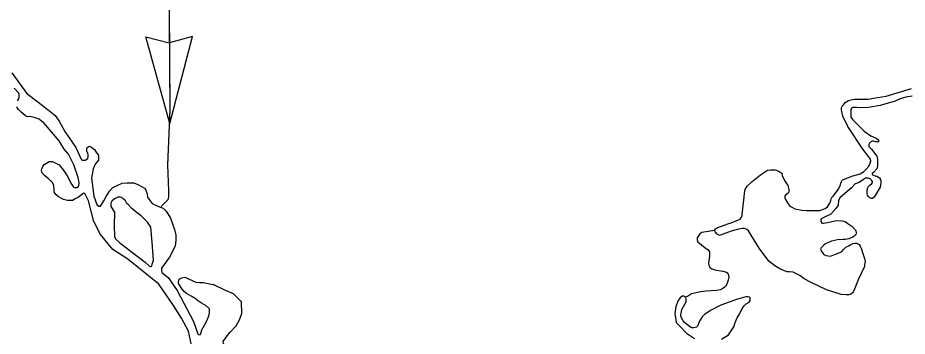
# Model space of a CAD drawing. Extents: x 1084508 to 1142749, y 1057638 to 1093403.
# Drawn here: x 1126071 to 1127137, y 1065501 to 1065883 of the extents above; entities that cross this region are included whole.
import ezdxf

# ---------------------------------------------------------------- set-up
doc = ezdxf.new("R2010")
doc.units = 0
doc.layers.add('Level 35', color=7, linetype='Continuous')
doc.layers.add('Level 43', color=7, linetype='Continuous')

msp = doc.modelspace()

# ---------------------------------------------------------------- linework, layer by layer
at = {"layer": 'Level 35'}
for points in [[(1126064, 1065816.8), (1126082.2, 1065792), (1126095.1, 1065781.9), (1126108, 1065772.1), (1126116.1, 1065765.8), (1126120.6, 1065758.8), (1126127.6, 1065746.6), (1126140.9, 1065727.3), (1126147.5, 1065712.3), (1126149.3, 1065712), (1126152.1, 1065712), (1126155.2, 1065714), (1126155.6, 1065716.1), (1126155.6, 1065718.2), (1126155.2, 1065720.7), (1126153.8, 1065722.1), (1126153.8, 1065724.2), (1126153.8, 1065725.9), (1126154.5, 1065727.3), (1126156.3, 1065728.4), (1126157.7, 1065728.7), (1126159.8, 1065727.3), (1126163.2, 1065724.9), (1126165.7, 1065721), (1126167.8, 1065717.9), (1126168.1, 1065715.1), (1126167.8, 1065712), (1126163.9, 1065707.1), (1126161.5, 1065701.5), (1126159.4, 1065690.6), (1126162.5, 1065669), (1126166, 1065658.8), (1126168.5, 1065657.1), (1126170.2, 1065657.1), (1126172, 1065659.2), (1126174.4, 1065663.4), (1126176.9, 1065668.6), (1126181.1, 1065674.9)], [(1126070.7, 1065783.3), (1126072.4, 1065785.4), (1126072.7, 1065787.8), (1126072.7, 1065790.3), (1126072.4, 1065792.4), (1126066.8, 1065798.3)], [(1127092.8, 1065708.3), (1127093.3, 1065711.3), (1127093, 1065713.3), (1127090.7, 1065716.5), (1127083.9, 1065725.2), (1127066, 1065752.4), (1127060.1, 1065764.7), (1127058.7, 1065770.5), (1127058.4, 1065772), (1127058.5, 1065774.4), (1127058.9, 1065776.1), (1127059.3, 1065777), (1127060.7, 1065778.5), (1127061.8, 1065779.9), (1127062.8, 1065781.1), (1127064.8, 1065782.3), (1127066.6, 1065783.7), (1127071.3, 1065784.7), (1127074.1, 1065785), (1127080, 1065785), (1127085, 1065785), (1127090.4, 1065785.2), (1127101.6, 1065787), (1127111.8, 1065788.8), (1127142, 1065797.9)], [(1127142.9, 1065788.6), (1127135.6, 1065787.4), (1127128.5, 1065785.6), (1127122.8, 1065782.9)], [(1127122.8, 1065782.9), (1127104.6, 1065777.6), (1127090.7, 1065775.1), (1127081.5, 1065774.9), (1127076.7, 1065775.3), (1127074, 1065775.3), (1127071.9, 1065775.1), (1127070.4, 1065774.6), (1127069.4, 1065772.6), (1127069.4, 1065770.5), (1127069.4, 1065766.2), (1127069.4, 1065763.7), (1127071.9, 1065760.3), (1127085.6, 1065747), (1127093.6, 1065741.1), (1127099.8, 1065738.6), (1127102.7, 1065736.5), (1127102.7, 1065734.9), (1127103, 1065734.2), (1127102.1, 1065734), (1127100.7, 1065734), (1127099.1, 1065734.2), (1127097, 1065734.7), (1127095.2, 1065734.7), (1127093.4, 1065734), (1127091.8, 1065732.6), (1127091.1, 1065731), (1127091.1, 1065728.5), (1127094.3, 1065725.1), (1127100.5, 1065716.9), (1127101.6, 1065713), (1127101.6, 1065710.3), (1127101.6, 1065705.3), (1127100.5, 1065701.8), (1127097, 1065697.7), (1127095.2, 1065696.1), (1127095.2, 1065695), (1127095.7, 1065694.3), (1127097.3, 1065693.6), (1127098.6, 1065693.4), (1127099.8, 1065692.9), (1127100.7, 1065692.9), (1127103.9, 1065690.9), (1127105, 1065688.8), (1127105.3, 1065687), (1127105.5, 1065684.7), (1127104.8, 1065679.7), (1127097.5, 1065667.8), (1127095.4, 1065666.2), (1127093.8, 1065666.2), (1127092.3, 1065667.1), (1127091.1, 1065668.3)], [(1126102.4, 1065756.7), (1126099.7, 1065758.8), (1126096.9, 1065761.2), (1126090.9, 1065763.3), (1126086, 1065764.4), (1126082.5, 1065764), (1126080.1, 1065765.8), (1126075.2, 1065769.6), (1126072.1, 1065772.8), (1126070, 1065775.9)], [(1126280.7, 1065484.7), (1126275.8, 1065507.1), (1126267.4, 1065522.5), (1126257.6, 1065537.9), (1126240.1, 1065563.4), (1126203.1, 1065593.5), (1126184.9, 1065605), (1126170.2, 1065622.8), (1126162.5, 1065638.5), (1126155.9, 1065663.4), (1126152.1, 1065671.4), (1126150.3, 1065672.5), (1126148.9, 1065671.4), (1126144, 1065667.9), (1126139.8, 1065665.8), (1126136.7, 1065663.7), (1126130.8, 1065663.7), (1126125.9, 1065665.1), (1126119.9, 1065668.3), (1126117.1, 1065670.7), (1126114.7, 1065673.5), (1126114.7, 1065676.6), (1126114.3, 1065681.9), (1126112.2, 1065685.7), (1126107.7, 1065689.9), (1126103.1, 1065693.8), (1126100, 1065697.3), (1126099.7, 1065700.4), (1126101.1, 1065704.3), (1126102.8, 1065706.7), (1126106.6, 1065709.2), (1126108.7, 1065710.6), (1126112.6, 1065710.6), (1126120.6, 1065706.4), (1126125.5, 1065700.4), (1126131.1, 1065692), (1126134.9, 1065684.3), (1126137, 1065680.8), (1126138.1, 1065679.8), (1126139.1, 1065679.4), (1126141.9, 1065679.4), (1126144.4, 1065681.2), (1126144.7, 1065684.7), (1126143.7, 1065691.3), (1126138.4, 1065706.4), (1126132.1, 1065719.3), (1126126.9, 1065725.2), (1126120.6, 1065735.4), (1126102.4, 1065756.7)], [(1126945.2, 1065680.9), (1126951.1, 1065686.5), (1126961.1, 1065694.3), (1126969.7, 1065699.9), (1126973.3, 1065700.6), (1126975.6, 1065700.6), (1126979, 1065700.4), (1126983.3, 1065699), (1126987, 1065696.3), (1126987.4, 1065693.4), (1126990.6, 1065686.6), (1126993.8, 1065681.6), (1126994.9, 1065678.4), (1126995.1, 1065676.6), (1126995.1, 1065674.1), (1126994.2, 1065672.5), (1126991, 1065670.2), (1126990.4, 1065668.8), (1126990.3, 1065667), (1126991.3, 1065664.8), (1126993.5, 1065661.1), (1126996.5, 1065657.1), (1126999.4, 1065655.2), (1127002.4, 1065653.9), (1127010.8, 1065652.3), (1127016.7, 1065651.8), (1127029, 1065651.8), (1127032.4, 1065651.8), (1127036.7, 1065653.2), (1127038.9, 1065654.1), (1127041.7, 1065656.1), (1127043.1, 1065658.4), (1127044.4, 1065660.5), (1127045.5, 1065663.6), (1127046.4, 1065666.8), (1127048.5, 1065668.9), (1127050.8, 1065672.2), (1127054.8, 1065677.3), (1127056.9, 1065681.6), (1127057.6, 1065684.3), (1127058.3, 1065686.5), (1127058.9, 1065687.4), (1127059.8, 1065688.4), (1127061.9, 1065689.3), (1127066.5, 1065691.1), (1127071.9, 1065693.1), (1127080.5, 1065695.8), (1127084.8, 1065697.9), (1127087.8, 1065701.1), (1127091, 1065705), (1127092.8, 1065708.3)], [(1126181.1, 1065674.9), (1126184.9, 1065679.1), (1126190.9, 1065681.9), (1126196.4, 1065684.3), (1126202.4, 1065685), (1126210.1, 1065684.7), (1126215, 1065682.9), (1126219.5, 1065680.5), (1126224, 1065678), (1126226.1, 1065671.8), (1126226.5, 1065667.6), (1126228.6, 1065664.8), (1126232.4, 1065660.2), (1126239.1, 1065657.1), (1126245.4, 1065654.6), (1126248.9, 1065650.8), (1126254.1, 1065642.4), (1126259, 1065629.1), (1126260.7, 1065622.1), (1126260.4, 1065616.2), (1126259.7, 1065608.8), (1126253, 1065595.9), (1126243.5, 1065582.5), (1126243.3, 1065579.7), (1126244, 1065577.5), (1126251.3, 1065571.4), (1126262.1, 1065555.7), (1126281.7, 1065518.6), (1126286.9, 1065504), (1126288.3, 1065502.6), (1126290.1, 1065502.9), (1126291.8, 1065508.5), (1126296.4, 1065516.9), (1126298.5, 1065521.4), (1126300.2, 1065525.3), (1126300.9, 1065529.1), (1126300.9, 1065531.2), (1126300.9, 1065533.7), (1126297.1, 1065537.5), (1126291.5, 1065540.7), (1126286.6, 1065543.8), (1126283.8, 1065546.3), (1126278.9, 1065549.1), (1126273.3, 1065552.2), (1126270.5, 1065554.6), (1126268.1, 1065557.4), (1126263.9, 1065564.1), (1126263.9, 1065566.5), (1126264.6, 1065569.3), (1126267.7, 1065571.1), (1126271.2, 1065571.8), (1126275.8, 1065569.7)], [(1127083.6, 1065601.3), (1127085.7, 1065594.2), (1127086.5, 1065590.7), (1127086, 1065586.6), (1127085.7, 1065584.4), (1127078.3, 1065568.5), (1127073, 1065555.6), (1127071.5, 1065552.8), (1127069.6, 1065551.5), (1127067.1, 1065550.8), (1127063.7, 1065550.6), (1127058.1, 1065551.2), (1127040.5, 1065556.7), (1127021.9, 1065565.5), (1127013.7, 1065569.6), (1127008.5, 1065573.7), (1127000.4, 1065577.6), (1126995.8, 1065578.3), (1126993.3, 1065578.3), (1126989.9, 1065579.4), (1126984.5, 1065581.7), (1126978.5, 1065585.3), (1126971.1, 1065591), (1126959.5, 1065606.4), (1126946.7, 1065627.5), (1126944.9, 1065628.9), (1126942.2, 1065630), (1126939.7, 1065630.2), (1126934.7, 1065629.4), (1126926.1, 1065626.8), (1126912, 1065621.9), (1126909.5, 1065623.4), (1126907, 1065626), (1126906.3, 1065627.7), (1126907.2, 1065629.6), (1126909.7, 1065631.2), (1126914.5, 1065633), (1126922, 1065635.7), (1126926.1, 1065637.1), (1126934.7, 1065640.5), (1126936.7, 1065641.4), (1126937.7, 1065642.7), (1126938.3, 1065643.7), (1126939.2, 1065645.4), (1126939.3, 1065647), (1126941.8, 1065667.7), (1126942, 1065672.5), (1126942.9, 1065677), (1126945.2, 1065680.9)], [(1127091.1, 1065668.3), (1127089.3, 1065670.3), (1127089.1, 1065671.9), (1127089.1, 1065675.4), (1127089.5, 1065677.9), (1127090.4, 1065679.9), (1127092.3, 1065682), (1127094.5, 1065684), (1127095.4, 1065685.2), (1127095.4, 1065686.5), (1127094.1, 1065688.1), (1127092.7, 1065689.5), (1127090.4, 1065690.6), (1127087, 1065690.6), (1127084.7, 1065689), (1127079.5, 1065685.4), (1127074.7, 1065683.6), (1127070.1, 1065679), (1127056.7, 1065667.4), (1127054.8, 1065663.9), (1127054.4, 1065658), (1127051.6, 1065654.1), (1127045.7, 1065647.5), (1127038.6, 1065644.3), (1127035.7, 1065642.7), (1127034.1, 1065641.8), (1127033.6, 1065640.7), (1127033.6, 1065639.3), (1127034.3, 1065637), (1127035.4, 1065636.6), (1127036.6, 1065636.6), (1127041.4, 1065637.5), (1127050.5, 1065639.3), (1127057.6, 1065639.7), (1127062.6, 1065638.6), (1127065.8, 1065636.3), (1127070.6, 1065632.9), (1127075.6, 1065627.9), (1127075.8, 1065624.7), (1127075.6, 1065623.1), (1127073.8, 1065621.5), (1127071.9, 1065619.9), (1127067.2, 1065617.6), (1127062.9, 1065616.9), (1127060.1, 1065616.9), (1127053.7, 1065616.5), (1127046.2, 1065615.1), (1127039.1, 1065611.9), (1127037, 1065610.3), (1127034.1, 1065606.9), (1127033.2, 1065605.2), (1127033.8, 1065603.2), (1127035.8, 1065600.7), (1127037.3, 1065598.9), (1127039.4, 1065597.6)], [(1126906.3, 1065627.7), (1126890.9, 1065625.5), (1126888.7, 1065623.9), (1126887.1, 1065621.5), (1126885.5, 1065618.8), (1126885.3, 1065616.4), (1126886, 1065614.2), (1126895.1, 1065607), (1126898, 1065604.8), (1126900, 1065602.2), (1126900, 1065600.4), (1126900, 1065597.3), (1126899.3, 1065591.5), (1126899.1, 1065588.2), (1126899.3, 1065586.4), (1126900.6, 1065583.5), (1126902.9, 1065581.9), (1126906.4, 1065580.4), (1126916, 1065579.1), (1126920.4, 1065577.9), (1126922, 1065576.6), (1126922.6, 1065575.3), (1126923.3, 1065571.7), (1126922.4, 1065568.2), (1126920.9, 1065563.5), (1126919.1, 1065560.8), (1126916.2, 1065558.2), (1126913.1, 1065556.8), (1126908.6, 1065555.7), (1126896, 1065555.1), (1126889.8, 1065554.4), (1126884, 1065553.1), (1126878.4, 1065551.7), (1126874.9, 1065549.3), (1126870.4, 1065547.3)], [(1127039.4, 1065597.6), (1127045.1, 1065597.1), (1127051.3, 1065599.2), (1127053.4, 1065600.3), (1127058.9, 1065602.7), (1127060.9, 1065604.8), (1127063.4, 1065607.6), (1127066.9, 1065609.3), (1127068.7, 1065610.6), (1127071.7, 1065612.2), (1127074.7, 1065612.4), (1127076.5, 1065612.4), (1127078, 1065611.9), (1127079.4, 1065611.1), (1127080.8, 1065608.8), (1127081.8, 1065606.6), (1127082.6, 1065604.2), (1127083.6, 1065601.3)], [(1126275.8, 1065569.7), (1126280, 1065567.6), (1126284.5, 1065565.8), (1126289, 1065565.5), (1126293.2, 1065565.5), (1126305.2, 1065563.1)], [(1126345, 1065487.5), (1126342, 1065489.2), (1126337.7, 1065489.5), (1126333.5, 1065488.5), (1126329, 1065487), (1126326.2, 1065487), (1126321.2, 1065487.5), (1126318.9, 1065490.2), (1126317.7, 1065492.2), (1126317.4, 1065494.8), (1126321, 1065500), (1126325.2, 1065505.5), (1126332.7, 1065513.5), (1126337, 1065520.8), (1126339.5, 1065528.1), (1126339.2, 1065542.1), (1126329.7, 1065551.9), (1126319.4, 1065556.4), (1126305.2, 1065563.1)], [(1126865.8, 1065526.7), (1126867.1, 1065533.2), (1126870.4, 1065539.5), (1126872.1, 1065542.3), (1126872.1, 1065543.6), (1126872.1, 1065545.8), (1126871.8, 1065547.5), (1126871, 1065548), (1126869.9, 1065549.1), (1126868, 1065549.1), (1126867.4, 1065549.1), (1126864.9, 1065547.2), (1126862.5, 1065543.9), (1126859.7, 1065536.5), (1126858.6, 1065528), (1126859.7, 1065521.2), (1126860, 1065517.6), (1126864.9, 1065512.7), (1126872.6, 1065504.5), (1126882.2, 1065498.2)], [(1126914.3, 1065497.5), (1126922.8, 1065502.5), (1126929.1, 1065512.3), (1126931, 1065517.3), (1126933.4, 1065522.9), (1126936.6, 1065528.2), (1126939.4, 1065534.2), (1126941.6, 1065537.3), (1126944.1, 1065539.8), (1126947.6, 1065541.7), (1126948.8, 1065543.9), (1126948.8, 1065545.5), (1126948.8, 1065547.1), (1126947.6, 1065548), (1126946, 1065548.3), (1126943.8, 1065548.3), (1126938.2, 1065546.7), (1126932.5, 1065544.9), (1126913.7, 1065538.3), (1126901.5, 1065531.7), (1126898.7, 1065529.8), (1126894.6, 1065527.3)], [(1126894.6, 1065527.3), (1126891.5, 1065524.2), (1126888.9, 1065520.4), (1126887.4, 1065517.3), (1126886, 1065513.6), (1126884.4, 1065512), (1126881.5, 1065511), (1126879.9, 1065510.9), (1126878.9, 1065510.9), (1126877.7, 1065511.6), (1126875.2, 1065513.5), (1126872.7, 1065515.4), (1126870.1, 1065517.6), (1126868.6, 1065519.5), (1126866.7, 1065522.9), (1126865.8, 1065525.4), (1126865.8, 1065526.7)]]:
    msp.add_lwpolyline(points, dxfattribs=at)
msp.add_lwpolyline([(1126233.8, 1065592.1), (1126232.4, 1065613.7), (1126230.7, 1065631.9), (1126226.8, 1065637.8), (1126219.2, 1065645.2), (1126213.2, 1065649.7), (1126208, 1065654.3), (1126203.4, 1065658.8), (1126202, 1065660.2), (1126200.3, 1065663.4), (1126197.8, 1065665.5), (1126195.7, 1065667.2), (1126194, 1065667.9), (1126191.2, 1065667.6), (1126187, 1065665.8), (1126183.9, 1065663), (1126182.5, 1065660.6), (1126182.8, 1065656.7), (1126187, 1065649.7), (1126186.7, 1065633.3), (1126187, 1065620.4), (1126188.4, 1065617.6), (1126193.6, 1065613), (1126210.8, 1065599.7), (1126224, 1065589.6), (1126229.2, 1065585), (1126230.2, 1065584.4), (1126230.6, 1065584.5), (1126231.7, 1065585.1), (1126232.2, 1065587.3)], close=True, dxfattribs=at)
at = {"layer": 'Level 43'}
for p, q in [((1126253.5, 1065756.2), (1126224.8, 1065860.1)), ((1126224.8, 1065860.1), (1126252.6, 1065852.9)), ((1126280.6, 1065860.5), (1126253, 1065852.9)), ((1126253.5, 1065756.2), (1126280.6, 1065860.5))]:
    msp.add_line(p, q, dxfattribs=at)
for points in [[(1126252.5, 1065895.9), (1126253.4, 1065772.4), (1126250.7, 1065706.3), (1126251.6, 1065675.2), (1126251.9, 1065668.1), (1126251, 1065664.6), (1126243, 1065656.6)], [(1126252.6, 1065880.5), (1126253.4, 1065772.4), (1126252.7, 1065756.3)], [(1126251, 1065714.9), (1126250.7, 1065706.3), (1126251.6, 1065675.2), (1126251.9, 1065668.1), (1126251, 1065664.6), (1126243, 1065656.6)]]:
    msp.add_lwpolyline(points, dxfattribs=at)

doc.saveas('drawing.dxf')
